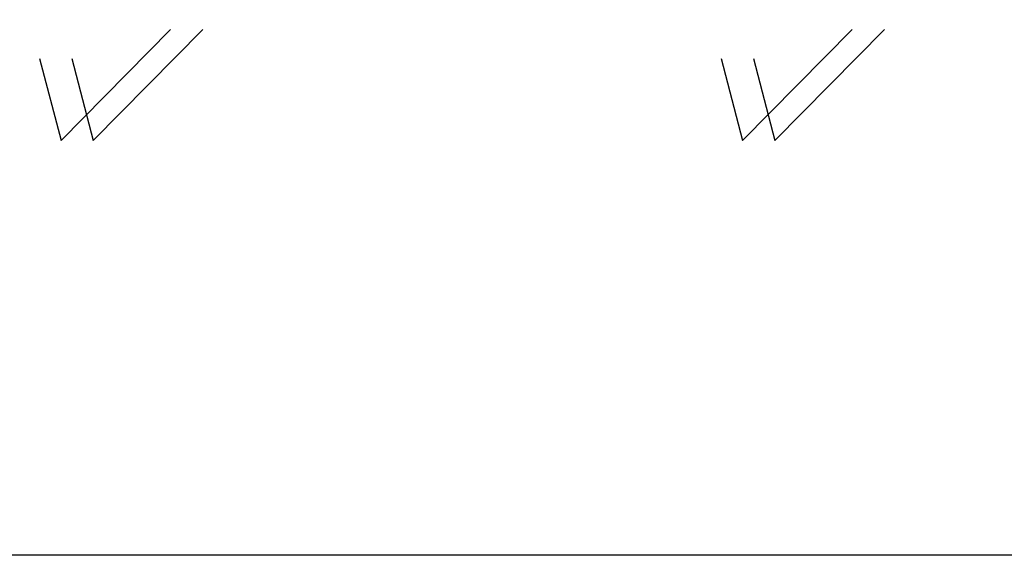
# Model space of a CAD drawing. Header units: millimetres. Extents: x -33345 to 4712671, y -3392 to 121473.
# Tile 284 of 656: x 1549571 to 1635956, y -3392 to 43634. Entities that reach past the tile are written whole.
import ezdxf

# ---------------------------------------------------------------- set-up
doc = ezdxf.new("R2010")
doc.units = ezdxf.units.MM

msp = doc.modelspace()

# ---------------------------------------------------------------- linework, layer by layer
at = {"color": 3, "lineweight": 30, "ltscale": 100}
msp.add_lwpolyline([(-33344.658, 121472.664), (4712671.379, 121472.664), (4712671.379, -3391.647), (-33344.658, -3391.647)], close=True, dxfattribs=at)
at = {"color": 5, "lineweight": 30}
for points in [[(1551315.88, 40214.208), (1553197.828, 33025.798), (1562809.227, 42767.101)], [(1554138.811, 40214.208), (1556020.759, 33025.798), (1565632.157, 42767.101)], [(1611114.99, 40214.208), (1612996.938, 33025.798), (1622608.337, 42767.101)], [(1613937.921, 40214.208), (1615819.869, 33025.798), (1625431.267, 42767.101)]]:
    msp.add_lwpolyline(points, dxfattribs=at)

doc.saveas('drawing.dxf')
